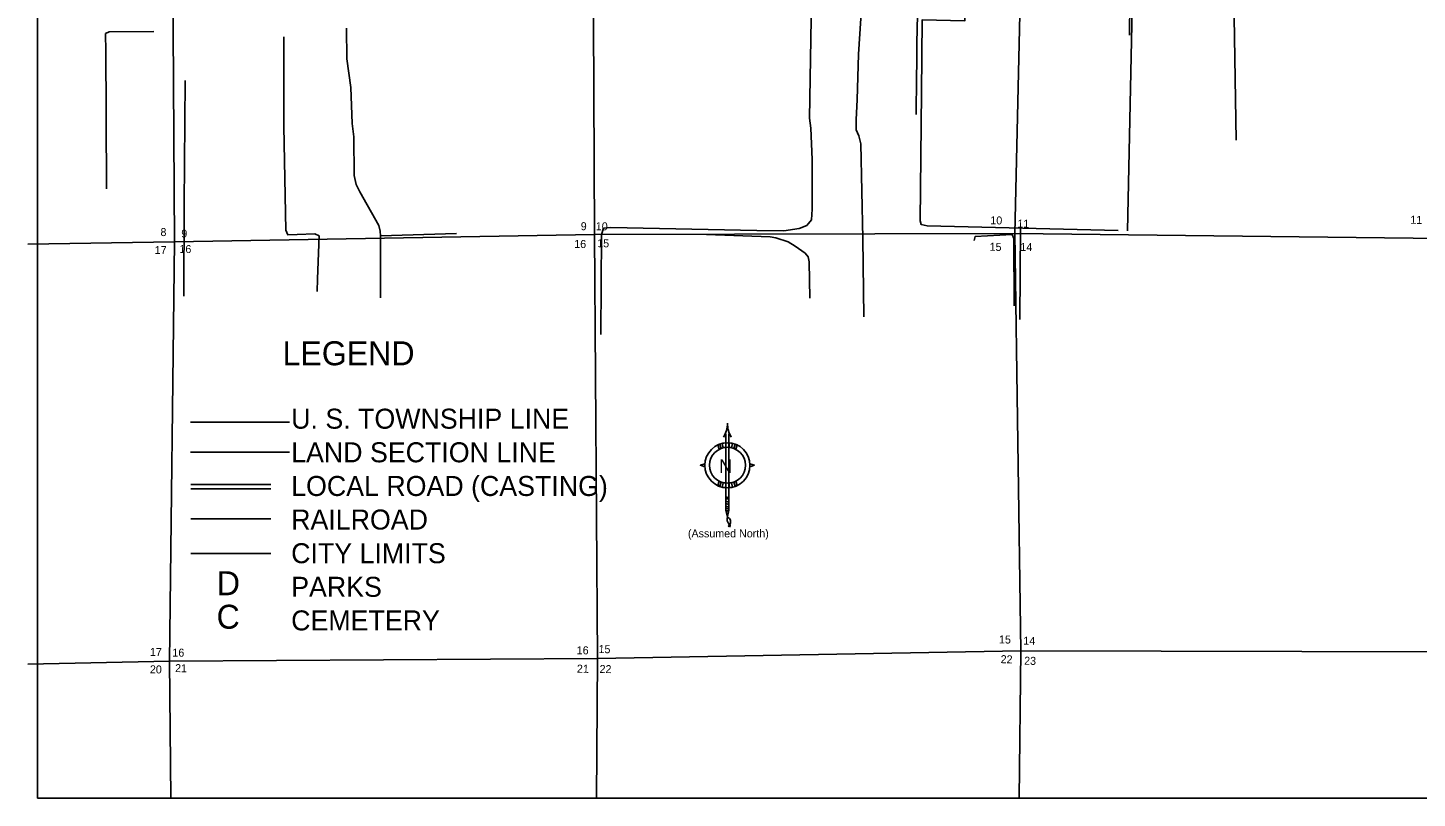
# Model space of a CAD drawing. Extents: x 1670563 to 1761545, y 515755 to 578944.
# Drawn here: x 1670563 to 1687923, y 515755 to 525388 of the extents above; entities that cross this region are included whole.
import ezdxf

# ---------------------------------------------------------------- set-up
doc = ezdxf.new("R2010")
doc.units = 0
for name, color, linetype in [('5_sectionlines', 7, 'Continuous'), ('62_text', 7, 'Continuous'), ('LAND SECTION', 7, 'Continuous'), ('LOCAL ROAD', 7, 'Continuous'), ('North Arrow', 7, 'Continuous'), ('NOTES', 7, 'Continuous'), ('SHP_LINE', 7, 'Continuous'), ('STREETCL', 7, 'Continuous'), ('US TWP', 7, 'Continuous')]:
    doc.layers.add(name, color=color, linetype=linetype)

# ---------------------------------------------------------------- blocks, each defined once
blk = doc.blocks.new('BORDER02')
blk.add_lwpolyline([(1670684, 515755), (1761545, 515755), (1761545, 572369), (1670684, 572369)], close=True)
blk = doc.blocks.new('North Arrow')
for p, q in [((0.11, 0.75), (0.49, 0.62)), ((0.49, 0.62), (0.11, 0.5))]:
    blk.add_line(p, q)
for points in [[(-2.56, 2.32), (-2.4, 2.38), (-2.29, 2.02), (-2.46, 1.95)], [(-2.19, 2.44), (-1.9, 2.49), (-1.9, 2.1), (-2.1, 2.08)], [(-1.33, 2.44), (-1.62, 2.49), (-1.62, 2.1), (-1.42, 2.08)], [(-0.95, 2.32), (-1.12, 2.38), (-1.23, 2.02), (-1.06, 1.95)], [(-2.56, -1.07), (-2.4, -1.13), (-2.29, -0.78), (-2.46, -0.71)], [(-2.19, -1.2), (-1.9, -1.24), (-1.9, -0.85), (-2.1, -0.84)], [(-1.33, -1.2), (-1.62, -1.24), (-1.62, -0.85), (-1.42, -0.84)], [(-0.95, -1.07), (-1.12, -1.13), (-1.23, -0.78), (-1.06, -0.71)]]:
    blk.add_lwpolyline(points, close=True)
for points in [[(-1.9, 3.25), (-1.9, -2.25)], [(-1.64, 3.25), (-1.64, -2.25)], [(-3.64, 0.5), (-4.01, 0.62), (-3.64, 0.75)], [(-1.9, -2.25), (-1.9, -3.11)], [(-1.64, -2.25), (-1.64, -3.11)], [(-1.89, -3.12), (-1.76, -3.64), (-1.63, -3.12)]]:
    blk.add_lwpolyline(points)
for radius in [1.88, 1.5]:
    blk.add_circle((-1.76, 0.62), radius)
for centre, radius, start, end in [((-4.17, 4.15), 2.41, 330.3725, 359.3849), ((0.65, 4.15), 2.41, 180.6151, 209.6275), ((-1.76, -1.89), 0.17, 220.0454, 319.9546), ((-1.76, -2.01), 0.17, 220.0454, 319.9546), ((-1.76, -2.25), 0.17, 220.0454, 319.9546), ((-1.76, -2.44), 0.17, 220.0454, 319.9546), ((-1.76, -2.67), 0.17, 220.0454, 319.9546), ((-1.76, -2.84), 0.17, 220.0454, 319.9546), ((-1.76, -3.01), 0.17, 220.0454, 319.9546), ((-1.18, -3.84), 0.613, 160.7443, 229.3618), ((-1.83, -4.07), 0.34, 312.5079, 77.2724), ((-1.55, -4.42), 0.116, 117.6967, 242.3033), ((-1.66, -4.41), 0.129, 297.6852, 53.6685)]:
    blk.add_arc(centre, radius, start, end)
blk.add_text('N', height=1.13).set_placement((-2.45, -0.02))
blk = doc.blocks.new('A$C5B220317')
at = {"layer": 'North Arrow', "xscale": 100, "yscale": 100}
blk.add_blockref('North Arrow', (401, 453), dxfattribs=at)

msp = doc.modelspace()

# ---------------------------------------------------------------- linework, layer by layer
at = {"layer": '5_sectionlines'}
for points in [[(1677666, 533237), (1677618, 528149), (1677644, 522801), (1677682, 517503)], [(1672334, 517469), (1672395, 522710), (1672364, 528017), (1672389, 533114)], [(1682969, 517597), (1682895, 522815), (1683015, 528116), (1677618, 528149), (1672364, 528017), (1670563, 527996)], [(1682895, 522815), (1688228, 522753), (1693806, 522944)], [(1670563, 522683), (1672395, 522710), (1677644, 522801), (1682895, 522815)], [(1670563, 517432), (1672334, 517469), (1677682, 517503), (1682969, 517597)], [(1682969, 517597), (1682949, 515755)], [(1682969, 517597), (1688237, 517585), (1693918, 517570)], [(1672352, 515755), (1672334, 517469)], [(1677682, 517503), (1677668, 515755)]]:
    msp.add_lwpolyline(points, dxfattribs=at)
at = {"layer": 'LAND SECTION'}
msp.add_line((1672595, 520080), (1673833, 520080), dxfattribs=at)
at = {"layer": 'LOCAL ROAD'}
for p, q in [((1672600, 519678), (1673600, 519678)), ((1672600, 519624), (1673600, 519624)), ((1672600, 519248), (1673600, 519248)), ((1672600, 518813), (1673600, 518813))]:
    msp.add_line(p, q, dxfattribs=at)
at = {"layer": 'SHP_LINE'}
for points in [[(1682344, 528178), (1682322, 527319), (1682295, 526049), (1682277, 525563), (1682269, 525474), (1681738, 525487), (1681729, 524577), (1681712, 522974), (1681725, 522929), (1681800, 522912), (1684186, 522854)], [(1677725, 521551), (1677731, 522802), (1677758, 522883), (1677849, 522889), (1679672, 522855), (1680008, 522848), (1680202, 522876), (1680296, 522917), (1680354, 522986), (1680363, 523120), (1680363, 523741), (1680348, 524132), (1680332, 524257), (1680351, 525496), (1680376, 526151), (1680373, 526438), (1680213, 526763), (1680066, 526888), (1680038, 527100), (1680060, 527329), (1680104, 527719)], [(1681010, 521774), (1680998, 522754), (1680973, 523936), (1680948, 524036), (1680913, 524111), (1680913, 524239), (1680926, 524485), (1680941, 525059), (1681013, 526146)], [(1684367, 525824), (1684304, 522850)], [(1685633, 525782), (1685662, 523983)], [(1672137, 525341), (1671579, 525335), (1671536, 525316), (1671536, 525243), (1671538, 525165), (1671547, 523375)], [(1674544, 525384), (1674549, 525001), (1674598, 524640), (1674614, 524192), (1674636, 524025), (1674641, 523540), (1674668, 523427), (1674711, 523335), (1674949, 522917), (1674964, 522846), (1674969, 522787), (1674971, 522011)], [(1673761, 525273), (1673761, 524153), (1673789, 522857), (1673813, 522797), (1673929, 522803), (1674151, 522811), (1674203, 522786), (1674181, 522248), (1674178, 522089)], [(1672513, 522032), (1672518, 523176), (1672530, 524729)], [(1675920, 522815), (1674969, 522787)], [(1679043, 522801), (1679840, 522773), (1679909, 522760), (1680062, 522710), (1680152, 522657), (1680274, 522570), (1680315, 522523), (1680324, 522461), (1680334, 522005)], [(1682887, 521910), (1682883, 522753), (1682861, 522801), (1682401, 522779), (1682388, 522726)], [(1682967, 522884), (1682958, 521742)]]:
    msp.add_lwpolyline(points, dxfattribs=at)
at = {"layer": 'STREETCL'}
for points in [[(1684348, 528139), (1684347, 527980), (1684341, 527590), (1684340, 527287), (1684336, 526964), (1684337, 526773), (1684336, 526722), (1684335, 526672), (1684326, 526361), (1684324, 526186), (1684324, 526163), (1684324, 526141), (1684326, 526119), (1684328, 526097), (1684331, 526075), (1684333, 526051), (1684335, 526027), (1684336, 526002), (1684336, 525978), (1684336, 525954), (1684333, 525704), (1684328, 525296)], [(1681705, 526966), (1681702, 526836), (1681701, 526590), (1681697, 526343), (1681692, 526097), (1681688, 525857), (1681680, 525545), (1681673, 525198), (1681673, 525000), (1681667, 524727), (1681663, 524344), (1681664, 524304)]]:
    msp.add_lwpolyline(points, dxfattribs=at)
at = {"layer": 'US TWP'}
msp.add_line((1672595, 520456), (1673833, 520456), dxfattribs=at)

# ---------------------------------------------------------------- block references
at = {"layer": 'North Arrow', "xscale": 1.5, "yscale": 1.5}
msp.add_blockref('A$C5B220317', (1678967, 519145), dxfattribs=at)
at = {"layer": 'STREETCL'}
msp.add_blockref('BORDER02', (0, 0), dxfattribs=at)

# ---------------------------------------------------------------- texts
for s, height, p in [('U. S. TOWNSHIP LINE', 250, (1673854, 520375)), ('LAND SECTION LINE', 250, (1673854, 519955)), ('LOCAL ROAD (CASTING)', 250, (1673854, 519534)), ('RAILROAD', 250, (1673854, 519114)), ('CITY LIMITS', 250, (1673854, 518693)), ('D', 300, (1672925, 518293)), ('PARKS', 250, (1673854, 518273)), ('CEMETERY', 250, (1673854, 517853))]:
    msp.add_text(s, height=height).set_placement(p)
at = {"layer": '62_text'}
for s, rotation, p in [('8', 358.9346, (1672220, 522784)), ('9', 358.9346, (1677471, 522857)), ('10', 358.9346, (1677659, 522857)), ('10', 358.9346, (1682589, 522931)), ('11', 358.4737, (1682927, 522891)), ('11', 358.4737, (1687835, 522938)), ('9', 358.9346, (1672480, 522765)), ('16', 358.9346, (1677390, 522636)), ('15', 358.9346, (1677677, 522645)), ('17', 358.9346, (1672148, 522560)), ('16', 358.9346, (1672457, 522573)), ('15', 358.9346, (1682580, 522600)), ('14', 358.4509, (1682964, 522599)), ('15', 358.9354, (1682697, 517691)), ('14', 358.2697, (1683001, 517676)), ('17', 358.9354, (1672088, 517534)), ('16', 358.9354, (1672369, 517527)), ('16', 358.9354, (1677421, 517556)), ('15', 358.9354, (1677693, 517570)), ('22', 358.5329, (1682717, 517444)), ('23', 358.5329, (1683011, 517425)), ('20', 358.9355, (1672088, 517317)), ('21', 358.9355, (1672403, 517332)), ('21', 358.9355, (1677423, 517325)), ('22', 358.9355, (1677706, 517321))]:
    msp.add_text(s, height=100, rotation=rotation, dxfattribs=at).set_placement(p)
at = {"layer": 'LOCAL ROAD'}
msp.add_text('LEGEND', height=300, dxfattribs=at).set_placement((1673746, 521168))
at = {"layer": 'North Arrow'}
msp.add_text('C', height=300, dxfattribs=at).set_placement((1672922, 517874))
at = {"layer": 'NOTES'}
msp.add_text('(Assumed North)', height=100, dxfattribs=at).set_placement((1678811, 519016))

doc.saveas('drawing.dxf')
